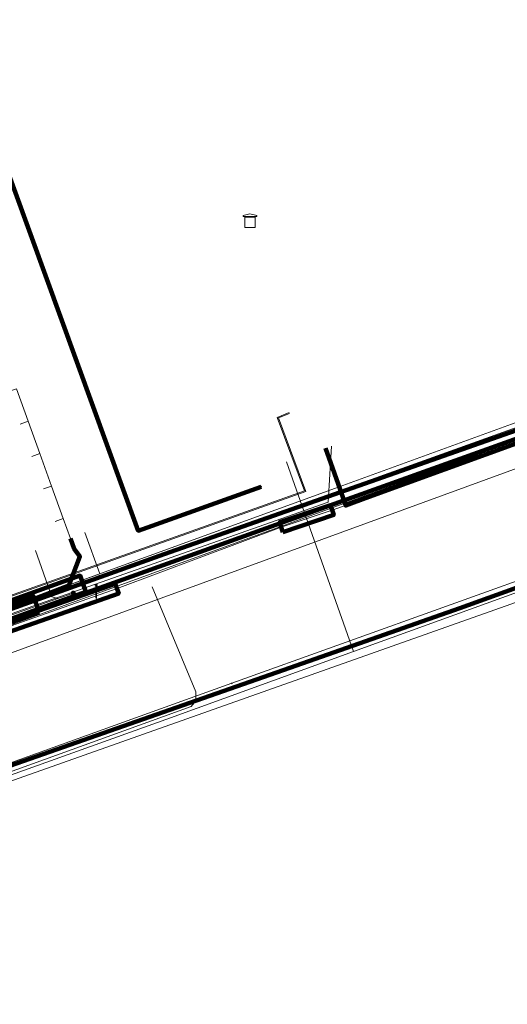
# Model space of a CAD drawing. Extents: x 152558 to 154479, y 462974 to 463683.
# Tile 576 of 638: x 154165 to 154193, y 463496 to 463553. Entities that reach past the tile are written whole.
import ezdxf
from ezdxf.lldxf.tags import DXFTag

# ---------------------------------------------------------------- set-up
doc = ezdxf.new("R2010")
doc.units = 0
doc.header["$LTSCALE"] = 0.2
doc.layers.get('0').update_dxf_attribs({"linetype": 'CONTINUOUS'})
for name, color, linetype, lineweight in [('B-RO-KL-DATA_COAXIAAL_7_ZIGGO BV-G', 90, 'KL-DATA-N', 18), ('B-RO-KL-DATA_DUCT_ZIGGO BV-G', 90, 'CONTINUOUS', 100), ('B-RO-KL-DATA_HULPSTUK_KPN BV-S', 90, 'CONTINUOUS', 25), ('B-RO-KL-DATA_HULPSTUK_ZIGGO BV-S', 90, 'CONTINUOUS', 25), ('B-RO-KL-DATA_KABELBED_KPN BV-G', 90, 'CONTINUOUS', 100), ('B-RO-KL-DATA_KABELBED_ZIGGO BV-G', 90, 'CONTINUOUS', 100), ('B-RO-KL-DATA_REGGEFIBER OPERATOR BV-G', 90, 'KL-DATA-N', 18), ('B-RO-KL-DATA_STEDIN NETBEHEER BV-G', 90, 'KL-DATA-N', 18), ('B-RO-KL-ET_HS_50 KV_STEDIN NETBEHEER BV-G', 10, 'KL-HS-N', 18), ('B-RO-KL-ET_HS_MANTELBUIS_PVC_125_STEDIN NETBEHEER BV-G', 10, 'CONTINUOUS', 100), ('B-RO-KL-ET_LS_400 V_STEDIN NETBEHEER BV-G', 190, 'KL-LS-N', 18), ('B-RO-KL-ET_LS_GEMEENTE AMERSFOORT-S', 190, 'CONTINUOUS', 25), ('B-RO-KL-ET_LS_HULPSTUK_STEDIN NETBEHEER BV-S', 190, 'CONTINUOUS', 25), ('B-RO-KL-ET_LS_MANTELBUIS_PVC_125_STEDIN NETBEHEER BV-G', 190, 'CONTINUOUS', 100), ('B-RO-KL-ET_LS_MANTELBUIS_PVC_160_STEDIN NETBEHEER BV-G', 190, 'CONTINUOUS', 100), ('B-RO-KL-ET_MS_10 KV_STEDIN NETBEHEER BV-G', 130, 'KL-MS-N', 18), ('B-RO-KL-ET_MS_MANTELBUIS_PVC_125_STEDIN NETBEHEER BV-G', 130, 'CONTINUOUS', 100), ('B-RO-KL-ET_MS_MANTELBUIS_PVC_160_STEDIN NETBEHEER BV-G', 130, 'CONTINUOUS', 100), ('B-RO-KL-GAS_LD_PE_40_0.1 BAR_STEDIN NETBEHEER BV-G', 50, 'KL-GAS-LD-N', 18), ('B-RO-KL-GAS_LD_PVC_160_0.1 BAR_STEDIN NETBEHEER BV-G', 50, 'KL-GAS-LD-N', 18), ('B-RO-KL-WATER_150_VITENS-G', 170, 'KL-WATER-N', 18), ('B-RO-KL-WATER_HULPSTUK_VITENS-S', 170, 'CONTINUOUS', 25)]:
    doc.layers.add(name, color=color, linetype=linetype, lineweight=lineweight)
doc.styles.add('NLCS-ISO', font='NLCS-ISO.ttf')
tags = doc.linetypes.add('KL-DATA-N', pattern='A,4,-1,[101,NLCS.SHX,S=0.5,R=0,X=0,Y=0],-1,4,-1,["D",Standard,S=1,R=0,X=-0.25,Y=-0.5],-1.5', length=12.5).pattern_tags.tags
tags[18] = DXFTag(74, 10)
tags = doc.linetypes.add('KL-GAS-LD-N', pattern='A,4,-1,[69,NLCS.SHX,S=0.5,R=0,X=0,Y=0],-1,4,-1,["L",Standard,S=1,R=0,X=0.25,Y=-0.5],-2', length=13).pattern_tags.tags
tags[18] = DXFTag(74, 10)
tags = doc.linetypes.add('KL-HS-N', pattern='A,4,-1,[103,NLCS.SHX,S=0.75,R=0,X=0,Y=0],-1,4,-1,["H",Standard,S=1,R=0,X=0,Y=-0.5],-2', length=13).pattern_tags.tags
tags[18] = DXFTag(74, 10)
tags = doc.linetypes.add('KL-LS-N', pattern='A,4,-1,[103,NLCS.SHX,S=0.75,R=0,X=0,Y=0],-1,4,-1,["L",Standard,S=1,R=0,X=0,Y=-0.5],-2', length=13).pattern_tags.tags
tags[18] = DXFTag(74, 10)
tags = doc.linetypes.add('KL-MS-N', pattern='A,4,-1,[103,NLCS.SHX,S=0.75,R=0,X=0,Y=0],-1,4,-1,["M",Standard,S=1,R=0,X=0,Y=-0.5],-2', length=13).pattern_tags.tags
tags[18] = DXFTag(74, 10)
doc.linetypes.add('KL-WATER-N', pattern='A,7,-0.5,[168,NLCS.SHX,S=0.75,R=0,X=0.75,Y=0],-2', length=9.5)

# ---------------------------------------------------------------- blocks, each defined once
blk = doc.blocks.new('SKL-WTB_HULP_MOF-SO')
at = {"linetype": 'ByBlock', "lineweight": 18}
h = blk.add_hatch(color=0, dxfattribs=at)
h.dxf.hatch_style = 1
h.paths.add_polyline_path([(-0.5625, 0, 1), (0.5625, 0, 1)])
at = {"color": 0, "linetype": 'ByBlock', "lineweight": 18}
blk.add_circle((0, 0), 0.5625, dxfattribs=at)
at = {"color": 0, "linetype": 'ByBlock', "lineweight": 18, "style": 'NLCS-ISO', "flags": 1}
for tag, p in [('TYPE', (1.5, 0)), ('OMSCHRIJVING', (1.5, -3)), ('LABEL', (1.5, -1.5))]:
    blk.add_attdef(tag, p, '', height=1, dxfattribs=at)
blk = doc.blocks.new('SKL-WTB_HULP_TECHNISCH GEBOUW-SO')
at = {"color": 0, "linetype": 'ByBlock', "lineweight": 18}
for points in [[(-2, 1.5), (0, 2), (2, 1.5), (2, 1.18), (-2, 1.18)], [(-1.5, 1.02), (1.5, 1.02), (1.5, -2), (-1.5, -2)]]:
    blk.add_lwpolyline(points, close=True, dxfattribs=at)
at = {"color": 0, "linetype": 'ByBlock', "lineweight": 18, "style": 'NLCS-ISO', "flags": 1}
for tag, p in [('TYPE', (2.5, 0)), ('OMSCHRIJVING', (2.5, -3)), ('LABEL', (2.5, -1.5))]:
    blk.add_attdef(tag, p, '', height=1, dxfattribs=at)
blk = doc.blocks.new('SKL-WTB_HULP_OVERIG-SO')
at = {"color": 0, "linetype": 'ByBlock', "lineweight": 18}
for points in [[(-0.14, 0.14), (0.14, -0.14)], [(0.14, 0.14), (-0.14, -0.14)]]:
    blk.add_lwpolyline(points, dxfattribs=at)
at = {"color": 0, "linetype": 'ByBlock', "lineweight": 18, "style": 'NLCS-ISO', "flags": 1}
for tag, p in [('TYPE', (1.5, 0)), ('OMSCHRIJVING', (1.5, -3)), ('LABEL', (1.5, -1.5))]:
    blk.add_attdef(tag, p, '', height=1, dxfattribs=at)
blk = doc.blocks.new('SKL-ET_LS_MAST-SO')
for p, q in [((-0.05, 2.07), (0.05, 2.07)), ((-0.05, -2), (0.05, -2))]:
    blk.add_line(p, q)
for points in [[(-0.18, 1.76), (-0.22, 1.76), (-0.22, 1.84), (-0.18, 1.84), (-0.18, 1.79)], [(-0.18, 1.49), (-0.22, 1.49), (-0.22, 1.57), (-0.18, 1.57), (-0.18, 1.52)], [(-0.18, 1.79), (-0.05, 1.79)], [(-0.18, 1.76), (-0.05, 1.76)], [(-0.18, 1.52), (-0.05, 1.52)], [(-0.18, 1.49), (-0.05, 1.49)], [(-0.05, -2), (-0.05, 2.07)], [(0.05, -2), (0.05, 2.07)], [(0.18, 1.92), (0.05, 1.92)], [(0.18, 1.89), (0.05, 1.89)], [(0.18, 1.66), (0.05, 1.66)], [(0.18, 1.63), (0.05, 1.63)], [(0.18, 1.39), (0.05, 1.39)], [(0.18, 1.36), (0.05, 1.36)], [(0.18, 1.89), (0.22, 1.89), (0.22, 1.97), (0.18, 1.97), (0.18, 1.92)], [(0.18, 1.63), (0.22, 1.63), (0.22, 1.71), (0.18, 1.71), (0.18, 1.66)], [(0.18, 1.36), (0.22, 1.36), (0.22, 1.44), (0.18, 1.44), (0.18, 1.39)]]:
    blk.add_lwpolyline(points)

msp = doc.modelspace()

# ---------------------------------------------------------------- linework, layer by layer
at = {"layer": 'B-RO-KL-DATA_COAXIAAL_7_ZIGGO BV-G', "flags": 128}
for points in [[(154163.869, 463531.242), (154164.339, 463531.412), (154165.017, 463529.53), (154165.695, 463527.649), (154166.373, 463525.768), (154167.051, 463523.887), (154167.471, 463522.722), (154167.693, 463522.116), (154167.992, 463521.759), (154168.024, 463521.67), (154167.939, 463521.445), (154167.631, 463520.633), (154167.5, 463520.319), (154167.427, 463520.146), (154167.368, 463520.005), (154163.91, 463518.654), (154159.14, 463516.966), (154154.427, 463515.162), (154149.646, 463513.581), (154144.163, 463511.483), (154144.115, 463511.61), (154143.912, 463512.167)], [(154164.547, 463529.361), (154165.017, 463529.53), (154165.695, 463527.649), (154166.373, 463525.768), (154167.051, 463523.887), (154167.471, 463522.722), (154167.693, 463522.116), (154167.992, 463521.759), (154168.024, 463521.67), (154167.939, 463521.445), (154167.631, 463520.633), (154167.5, 463520.319), (154167.427, 463520.146), (154167.368, 463520.005), (154163.91, 463518.654), (154159.14, 463516.966), (154154.427, 463515.162), (154149.646, 463513.581), (154144.163, 463511.483), (154144.115, 463511.61), (154143.912, 463512.167)], [(154165.225, 463527.479), (154165.695, 463527.649), (154166.373, 463525.768), (154167.051, 463523.887), (154167.471, 463522.722), (154167.693, 463522.116), (154167.992, 463521.759), (154168.024, 463521.67), (154167.939, 463521.445), (154167.631, 463520.633), (154167.5, 463520.319), (154167.427, 463520.146), (154167.368, 463520.005), (154163.91, 463518.654), (154159.14, 463516.966), (154154.427, 463515.162), (154149.646, 463513.581), (154144.163, 463511.483), (154144.115, 463511.61), (154143.912, 463512.167)], [(154165.903, 463525.598), (154166.373, 463525.768), (154167.051, 463523.887), (154167.471, 463522.722), (154167.693, 463522.116), (154167.992, 463521.759), (154168.024, 463521.67), (154167.939, 463521.445), (154167.631, 463520.633), (154167.5, 463520.319), (154167.427, 463520.146), (154167.368, 463520.005), (154163.91, 463518.654), (154159.14, 463516.966), (154154.427, 463515.162), (154149.646, 463513.581), (154144.163, 463511.483), (154144.115, 463511.61), (154143.912, 463512.167)], [(154166.581, 463523.717), (154167.051, 463523.887), (154167.471, 463522.722), (154167.693, 463522.116), (154167.992, 463521.759), (154168.024, 463521.67), (154167.939, 463521.445), (154167.631, 463520.633), (154167.5, 463520.319), (154167.427, 463520.146), (154167.368, 463520.005), (154163.91, 463518.654), (154159.14, 463516.966), (154154.427, 463515.162), (154149.646, 463513.581), (154144.163, 463511.483), (154144.115, 463511.61), (154143.912, 463512.167)]]:
    msp.add_lwpolyline(points, dxfattribs=at)
at = {"layer": 'B-RO-KL-DATA_DUCT_ZIGGO BV-G', "flags": 128}
msp.add_lwpolyline([(154182.278, 463527.963), (154182.587, 463527.089), (154183.218, 463525.298), (154183.361, 463524.894), (154183.452, 463524.636), (154184.605, 463525.056), (154202.945, 463531.707), (154203.046, 463531.428), (154203.974, 463531.764), (154208.042, 463533.236), (154218.279, 463536.943), (154218.937, 463537.181), (154221.946, 463538.271), (154225.613, 463539.599), (154226.644, 463539.971), (154226.588, 463540.125), (154253.983, 463549.977), (154254.02, 463549.88), (154257.048, 463541.898), (154257.648, 463540.316), (154257.711, 463540.151), (154260.781, 463541.257), (154267.478, 463543.67), (154310.328, 463512.11)], dxfattribs=at)
at = {"layer": 'B-RO-KL-DATA_KABELBED_KPN BV-G', "flags": 128}
for points in [[(154150.222, 463569.627), (154150.222, 463569.626), (154161.564, 463550.191), (154171.41, 463523.168), (154178.532, 463525.729)], [(154259.639, 463552.733), (154258.832, 463552.26), (154257.986, 463551.857), (154257.109, 463551.529), (154256.382, 463551.319), (154220.544, 463538.244), (154208.078, 463533.785), (154163.987, 463518.013), (154143.125, 463510.603), (154142.034, 463510.218)], [(154180.205, 463515.221), (154190.076, 463518.672), (154210.798, 463526.145), (154239.314, 463536.428), (154256.223, 463542.552), (154263.789, 463545.301)], [(154133.491, 463507.761), (154133.498, 463507.763), (154133.846, 463507.886), (154135.214, 463508.372), (154135.253, 463508.386), (154141.248, 463510.514), (154151.498, 463514.152), (154172.903, 463521.811), (154193.705, 463529.129), (154199.082, 463531.021), (154207.94, 463534.137)], [(154144.641, 463502.786), (154180.205, 463515.221)]]:
    msp.add_lwpolyline(points, dxfattribs=at)
at = {"layer": 'B-RO-KL-DATA_KABELBED_ZIGGO BV-G', "flags": 128}
for points in [[(154202.945, 463531.707), (154184.605, 463525.056)], [(154182.587, 463527.089), (154182.278, 463527.963)], [(154183.218, 463525.298), (154182.587, 463527.089)], [(154183.361, 463524.894), (154183.218, 463525.298)], [(154184.605, 463525.056), (154183.452, 463524.636), (154183.361, 463524.894)], [(154163.91, 463518.654), (154167.368, 463520.005), (154168.024, 463521.67), (154167.693, 463522.116), (154167.471, 463522.722)]]:
    msp.add_lwpolyline(points, dxfattribs=at)
at = {"layer": 'B-RO-KL-DATA_REGGEFIBER OPERATOR BV-G', "flags": 128}
for points in [[(154243.446, 463561.667), (154251.606, 463555.87), (154252.684, 463553.901), (154250.393, 463549.904), (154193.076, 463529.348), (154183.07, 463525.721), (154164.481, 463518.965), (154160.362, 463517.432), (154137.391, 463509.393), (154136.882, 463509.211), (154136.618, 463508.804), (154136.419, 463508.498)], [(154182.279, 463527.964), (154183.07, 463525.721), (154164.481, 463518.965), (154160.362, 463517.432), (154137.391, 463509.393), (154136.882, 463509.211), (154136.618, 463508.804), (154136.419, 463508.498)], [(154168.306, 463523.08), (154169.177, 463520.672), (154164.485, 463518.966), (154163.797, 463518.71)]]:
    msp.add_lwpolyline(points, dxfattribs=at)
at = {"layer": 'B-RO-KL-DATA_STEDIN NETBEHEER BV-G', "flags": 128}
msp.add_lwpolyline([(154139.79, 463511.089), (154141.897, 463511.876), (154142.631, 463509.922), (154229.14, 463541.45), (154259.321, 463552.345), (154259.166, 463552.782), (154259.537, 463553.249)], dxfattribs=at)
at = {"layer": 'B-RO-KL-ET_HS_50 KV_STEDIN NETBEHEER BV-G', "flags": 128}
for points in [[(154347.111, 463480.347), (154336.294, 463489.675), (154331.78, 463495.489), (154327.686, 463498.657), (154321.071, 463504.065), (154280.105, 463544.755), (154277.951, 463548.114), (154271.805, 463552.222), (154265.347, 463554.518), (154193.877, 463529.351), (154172.884, 463521.84), (154142.869, 463511.309), (154138.967, 463509.878), (154134.648, 463508.612), (154131.99, 463508.597), (154122.657, 463504.975), (154105.773, 463498.737), (154102.319, 463497.763), (154098.821, 463497.011), (154095.282, 463496.485), (154091.716, 463496.184), (154088.139, 463496.11), (154087.087, 463496.132), (154086.033, 463496.177), (154084.981, 463496.244), (154083.931, 463496.335), (154082.864, 463496.449), (154080.371, 463496.938), (154074.936, 463498.051), (154066.844, 463499.893), (154064.554, 463501.063), (154060.812, 463502.582), (154023.562, 463525.23), (153994.896, 463548.25), (153972.963, 463563.181), (153964.598, 463569.519), (153962.201, 463569.449)], [(154350.638, 463477.239), (154336.261, 463489.637), (154331.744, 463495.453), (154327.655, 463498.618), (154321.045, 463504.021), (154280.066, 463544.723), (154277.915, 463548.078), (154271.782, 463552.177), (154265.347, 463554.465), (154193.894, 463529.304), (154172.901, 463521.793), (154142.886, 463511.262), (154138.983, 463509.83), (154134.655, 463508.562), (154131.999, 463508.547), (154122.675, 463504.928), (154105.787, 463498.689), (154102.331, 463497.714), (154098.83, 463496.962), (154095.288, 463496.435), (154091.719, 463496.134), (154088.139, 463496.06), (154087.085, 463496.082), (154086.03, 463496.127), (154084.977, 463496.194), (154083.926, 463496.285), (154082.857, 463496.4), (154080.361, 463496.889), (154074.925, 463498.002), (154066.827, 463499.846), (154064.533, 463501.017), (154060.789, 463502.537), (154023.533, 463525.189), (153994.866, 463548.21), (153972.934, 463563.14), (153964.582, 463569.469), (153963.899, 463569.449)]]:
    msp.add_lwpolyline(points, dxfattribs=at)
at = {"layer": 'B-RO-KL-ET_HS_MANTELBUIS_PVC_125_STEDIN NETBEHEER BV-G', "flags": 128}
for points in [[(154168.365, 463519.63), (154168.027, 463520.57), (154158.618, 463517.185), (154158.956, 463516.245), (154168.365, 463519.63)], [(154165.654, 463518.44), (154165.322, 463519.384), (154155.892, 463516.058), (154156.224, 463515.114), (154165.654, 463518.44)]]:
    msp.add_lwpolyline(points, dxfattribs=at)
at = {"layer": 'B-RO-KL-ET_LS_400 V_STEDIN NETBEHEER BV-G', "flags": 128}
for points in [[(154142.487, 463510.195), (154143.613, 463509.52), (154144.32, 463509.349), (154145.742, 463509.418), (154199.706, 463529.109), (154202.91, 463530.278), (154207.647, 463532.006), (154208.295, 463532.242), (154213.18, 463534.025), (154218.252, 463535.876), (154223.158, 463537.666), (154225.155, 463538.395), (154224.593, 463539.86)], [(154180.171, 463530.029), (154179.478, 463529.741), (154181.062, 463525.487), (154149.895, 463514.403)], [(154180.19, 463529.983), (154179.542, 463529.713), (154181.127, 463525.457), (154149.912, 463514.356)], [(154166.899, 463519.358), (154182.423, 463524.833), (154182.622, 463528.085)], [(154165.445, 463522.017), (154166.394, 463519.329), (154166.742, 463519.241)], [(154139.675, 463509.977), (154141.333, 463510.125), (154144.415, 463501.726), (154195.546, 463519.812)], [(154172.213, 463519.915), (154174.744, 463513.82), (154174.744, 463513.307), (154174.47, 463512.986), (154161.334, 463508.238)], [(154167.638, 463519.559), (154166.742, 463519.241), (154164.387, 463518.405), (154154.911, 463515.042), (154150.293, 463513.403), (154145.391, 463511.663), (154139.904, 463509.715), (154139.193, 463511.504)], [(154166.899, 463519.358), (154165.942, 463519.02)], [(154165.942, 463519.02), (154143.773, 463511.203), (154142.321, 463511.043), (154141.446, 463511.185)]]:
    msp.add_lwpolyline(points, dxfattribs=at)
at = {"layer": 'B-RO-KL-ET_LS_MANTELBUIS_PVC_125_STEDIN NETBEHEER BV-G', "flags": 128}
for points in [[(154168.365, 463519.63), (154168.027, 463520.57), (154158.618, 463517.185), (154158.956, 463516.245), (154168.365, 463519.63)], [(154165.654, 463518.44), (154165.322, 463519.384), (154155.892, 463516.058), (154156.224, 463515.114), (154165.654, 463518.44)]]:
    msp.add_lwpolyline(points, dxfattribs=at)
at = {"layer": 'B-RO-KL-ET_LS_MANTELBUIS_PVC_160_STEDIN NETBEHEER BV-G', "flags": 128}
for points in [[(154179.802, 463523.098), (154182.75, 463524.089), (154182.558, 463524.657), (154179.61, 463523.666), (154179.802, 463523.098)], [(154158.559, 463515.428), (154170.271, 463519.532), (154170.073, 463520.098), (154158.361, 463515.994), (154158.559, 463515.428)]]:
    msp.add_lwpolyline(points, dxfattribs=at)
at = {"layer": 'B-RO-KL-ET_MS_10 KV_STEDIN NETBEHEER BV-G', "flags": 128}
msp.add_lwpolyline([(154200.534, 463604.407), (154200.761, 463604.633), (154201.282, 463604.688), (154202.125, 463604.066), (154202.687, 463601.703), (154204.298, 463600.502), (154205.112, 463598.115), (154208.9, 463588.259), (154254.048, 463554.292), (154254.311, 463551.914), (154251.728, 463548.909), (154206.609, 463532.728), (154197.727, 463529.711), (154193.172, 463528.081), (154182.654, 463524.373), (154179.706, 463523.382), (154170.172, 463519.815), (154158.46, 463515.711), (154144.587, 463510.671), (154143.042, 463510.617), (154142.125, 463510.929), (154141.623, 463512.396)], dxfattribs=at)
at = {"layer": 'B-RO-KL-ET_MS_MANTELBUIS_PVC_125_STEDIN NETBEHEER BV-G', "flags": 128}
for points in [[(154168.365, 463519.63), (154168.027, 463520.57), (154158.618, 463517.185), (154158.956, 463516.245), (154168.365, 463519.63)], [(154165.654, 463518.44), (154165.322, 463519.384), (154155.892, 463516.058), (154156.224, 463515.114), (154165.654, 463518.44)]]:
    msp.add_lwpolyline(points, dxfattribs=at)
at = {"layer": 'B-RO-KL-ET_MS_MANTELBUIS_PVC_160_STEDIN NETBEHEER BV-G', "flags": 128}
for points in [[(154179.802, 463523.098), (154182.75, 463524.089), (154182.558, 463524.657), (154179.61, 463523.666), (154179.802, 463523.098)], [(154158.559, 463515.428), (154170.271, 463519.532), (154170.073, 463520.098), (154158.361, 463515.994), (154158.559, 463515.428)]]:
    msp.add_lwpolyline(points, dxfattribs=at)
at = {"layer": 'B-RO-KL-GAS_LD_PE_40_0.1 BAR_STEDIN NETBEHEER BV-G', "flags": 128}
msp.add_lwpolyline([(154180.019, 463527.167), (154183.901, 463516.161)], dxfattribs=at)
at = {"layer": 'B-RO-KL-GAS_LD_PVC_160_0.1 BAR_STEDIN NETBEHEER BV-G', "flags": 128}
msp.add_lwpolyline([(154143.143, 463502.146), (154159.335, 463507.326), (154173.273, 463512.316), (154183.901, 463516.161), (154185.241, 463516.646), (154202.722, 463522.979)], dxfattribs=at)
at = {"layer": 'B-RO-KL-WATER_150_VITENS-G', "flags": 128}
msp.add_lwpolyline([(154196.512, 463521.393), (154195.93, 463521.184), (154176.837, 463514.322), (154162.584, 463509.2), (154152.175, 463505.632), (154145.822, 463503.178), (154144.881, 463502.838)], dxfattribs=at)

# ---------------------------------------------------------------- block references
at = {"layer": 'B-RO-KL-DATA_HULPSTUK_KPN BV-S', "xscale": 0.2, "yscale": 0.2, "zscale": 0.2}
for p in [(154178.532, 463525.729), (154180.205, 463515.221), (154180.205, 463515.221)]:
    msp.add_blockref('SKL-WTB_HULP_OVERIG-SO', p, dxfattribs=at)
at = {"layer": 'B-RO-KL-DATA_HULPSTUK_ZIGGO BV-S', "xscale": 0.2, "yscale": 0.2, "zscale": 0.2}
msp.add_blockref('SKL-WTB_HULP_TECHNISCH GEBOUW-SO', (154177.889, 463541.166), dxfattribs=at)
at = {"layer": 'B-RO-KL-ET_LS_GEMEENTE AMERSFOORT-S', "xscale": 0.2, "yscale": 0.2, "zscale": 0.2}
msp.add_blockref('SKL-ET_LS_MAST-SO', (154168.972, 463519.666), dxfattribs=at)
at = {"layer": 'B-RO-KL-ET_LS_HULPSTUK_STEDIN NETBEHEER BV-S', "xscale": 0.2, "yscale": 0.2, "zscale": 0.2}
msp.add_blockref('SKL-WTB_HULP_MOF-SO', (154167.638, 463519.559), dxfattribs=at)
at = {"layer": 'B-RO-KL-WATER_HULPSTUK_VITENS-S', "xscale": 0.2, "yscale": 0.2, "zscale": 0.2}
msp.add_blockref('SKL-WTB_HULP_OVERIG-SO', (154176.837, 463514.322), dxfattribs=at)

doc.saveas('drawing.dxf')
